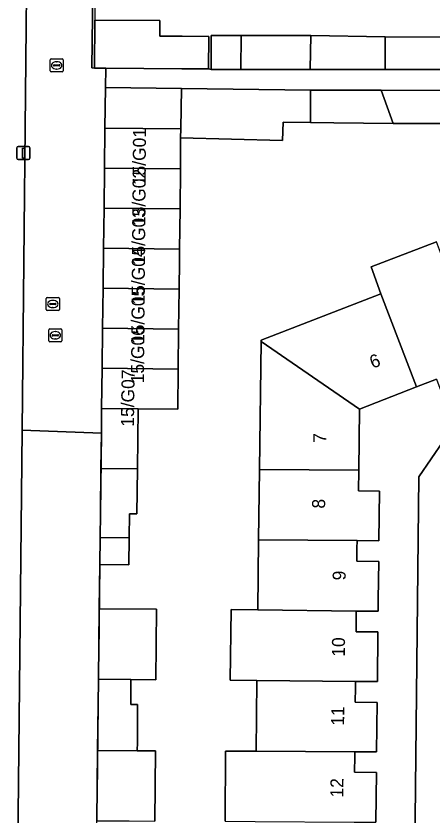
# Model space of a CAD drawing. Extents: x 159262 to 160143, y 383399 to 384319.
# Drawn here: x 159449.9 to 159481.9, y 383543.6 to 383605 of the extents above; entities that cross this region are included whole.
import ezdxf

# ---------------------------------------------------------------- set-up
doc = ezdxf.new("R2010")
doc.units = 0
for name, color, linetype in [('IMGEO_Erf', 7, 'Continuous'), ('IMGEO_Kolk', 7, 'Continuous'), ('IMGEO_Lichtmast', 7, 'Continuous'), ('IMGEO_Muur', 7, 'Continuous'), ('IMGEO_Pand', 7, 'Continuous'), ('IMGEO_Pand_nummerreeks', 7, 'Continuous'), ('IMGEO_Rijbaan_lokaal_open', 7, 'Continuous'), ('IMGEO_Rioolput', 7, 'Continuous'), ('IMGEO_Voetpad_open', 7, 'Continuous')]:
    doc.layers.add(name, color=color, linetype=linetype)

msp = doc.modelspace()

# ---------------------------------------------------------------- linework, layer by layer
at = {"layer": 'IMGEO_Erf'}
for points in [[(159455.929, 383614.864), (159455.751, 383601.018), (159455.952, 383601.014), (159455.984, 383604.694), (159460.984, 383604.651), (159460.974, 383603.472), (159462.699, 383603.457), (159464.732, 383603.44), (159464.711, 383600.939), (159464.925, 383600.903), (159464.925, 383603.515), (159467.217, 383603.515), (159472.561, 383603.515), (159478.275, 383603.407), (159483.351, 383603.37), (159487.132, 383603.343), (159488.647, 383603.752), (159488.632, 383601.807), (159492.416, 383603.361), (159491.568, 383605.532)], [(159449.937, 383526.474), (159450.41, 383573.194), (159450.803, 383611.932)], [(159483.289, 383596.761), (159478.9, 383596.761), (159474.345, 383596.803), (159472.537, 383596.824), (159470.445, 383596.848), (159470.402, 383595.458), (159462.565, 383595.656), (159462.562, 383593.262), (159462.527, 383590.187), (159462.492, 383587.111), (159462.482, 383586.209), (159462.457, 383584.036), (159462.422, 383580.96), (159462.387, 383577.885), (159462.352, 383574.809), (159459.318, 383574.845), (159459.262, 383570.231), (159459.22, 383566.777), (159458.651, 383566.783), (159458.629, 383564.922), (159458.605, 383562.873), (159456.369, 383562.899), (159456.328, 383559.484), (159460.731, 383559.445), (159460.684, 383554.041), (159458.764, 383554.058), (159458.742, 383552.136), (159459.272, 383552.133), (159459.254, 383549.245), (159459.25, 383548.589), (159460.636, 383548.582), (159460.589, 383543.183)], [(159465.997, 383543.188), (159466.026, 383548.553), (159468.371, 383548.54), (159468.436, 383553.972), (159466.381, 383553.997), (159466.445, 383559.434), (159468.5, 383559.398), (159468.564, 383564.77), (159468.628, 383570.17), (159468.745, 383580.009), (159468.746, 383580.121), (159477.949, 383583.669), (159477.204, 383585.743), (159482.209, 383587.672)], [(159482.21, 383577.113), (159480.675, 383576.522), (159476.313, 383574.815), (159476.255, 383570.12), (159476.236, 383568.531), (159477.834, 383568.513), (159477.794, 383564.71), (159476.115, 383564.721), (159476.114, 383564.633), (159476.11, 383564.218), (159476.098, 383563.133), (159477.777, 383563.115), (159477.745, 383560.197), (159477.737, 383559.517), (159477.734, 383559.292), (159476.057, 383559.311), (159476.04, 383557.725), (159477.719, 383557.707), (159477.677, 383553.89), (159476, 383553.905), (159475.999, 383553.837), (159475.995, 383553.45), (159475.982, 383552.317), (159477.661, 383552.299), (159477.621, 383548.49), (159475.942, 383548.499), (159475.938, 383548.157), (159475.925, 383546.929), (159477.604, 383546.911), (159477.563, 383543.087)], [(159480.537, 383538.62), (159480.868, 383569.607), (159482.758, 383572.378)]]:
    msp.add_lwpolyline(points, dxfattribs=at)
msp.add_lwpolyline([(159462.632, 383599.439), (159456.803, 383599.507), (159456.767, 383596.407), (159462.597, 383596.338)], close=True, dxfattribs=at)
at = {"layer": 'IMGEO_Kolk'}
for p, q in [((159452.561, 383600.786), (159452.561, 383601.638)), ((159452.636, 383601.712), (159453.488, 383601.712)), ((159453.562, 383601.638), (159453.562, 383600.786)), ((159452.82, 383601.206), (159452.82, 383601.218)), ((159453.258, 383601.169), (159452.86, 383601.169)), ((159452.863, 383601.255), (159453.261, 383601.255)), ((159453.072, 383600.932), (159453.047, 383600.932)), ((159453.049, 383601.492), (159453.074, 383601.492)), ((159453.304, 383601.218), (159453.304, 383601.206)), ((159453.488, 383600.712), (159452.636, 383600.712)), ((159452.265, 383582.466), (159452.265, 383583.318)), ((159452.34, 383583.392), (159453.192, 383583.392)), ((159452.753, 383583.172), (159452.778, 383583.172)), ((159453.266, 383583.318), (159453.266, 383582.466)), ((159452.524, 383582.886), (159452.524, 383582.898)), ((159452.962, 383582.849), (159452.564, 383582.849)), ((159452.567, 383582.935), (159452.965, 383582.935)), ((159452.776, 383582.612), (159452.751, 383582.612)), ((159453.008, 383582.898), (159453.008, 383582.886)), ((159453.192, 383582.392), (159452.34, 383582.392))]:
    msp.add_line(p, q, dxfattribs=at)
for points in [[(159452.561, 383600.786), (159452.561, 383601.638)], [(159452.636, 383601.712), (159453.488, 383601.712)], [(159453.562, 383601.638), (159453.562, 383600.786)], [(159453.488, 383600.712), (159452.636, 383600.712)], [(159452.265, 383582.466), (159452.265, 383583.318)], [(159452.34, 383583.392), (159453.192, 383583.392)], [(159453.266, 383583.318), (159453.266, 383582.466)], [(159453.192, 383582.392), (159452.34, 383582.392)]]:
    msp.add_lwpolyline(points, dxfattribs=at)
for centre, radius, start, end in [((159452.638, 383601.636), 0.0765, 91.55205, 178.44795), ((159452.638, 383601.636), 0.0765, 91.55205, 178.44795), ((159453.486, 383601.636), 0.0765, 1.55205, 88.44795), ((159453.486, 383601.636), 0.0765, 1.55205, 88.44795), ((159452.86, 383601.215), 0.0403, 85.87752, 175.75265), ((159452.857, 383601.205), 0.0366, 178.93798, 274.71019), ((159453.261, 383601.212), 0.043, 264.86636, 352.45326), ((159453.265, 383601.217), 0.0386, 1.73085, 96.63898), ((159452.638, 383600.788), 0.0765, 181.55205, 268.44795), ((159452.638, 383600.788), 0.0765, 181.55205, 268.44795), ((159453.486, 383600.788), 0.0765, 271.55205, 358.44795), ((159453.486, 383600.788), 0.0765, 271.55205, 358.44795), ((159452.342, 383583.316), 0.0765, 91.55205, 178.44795), ((159452.342, 383583.316), 0.0765, 91.55205, 178.44795), ((159453.19, 383583.316), 0.0765, 1.55205, 88.44795), ((159453.19, 383583.316), 0.0765, 1.55205, 88.44795), ((159452.564, 383582.895), 0.0403, 85.87752, 175.75265), ((159452.561, 383582.885), 0.0366, 178.93798, 274.71019), ((159452.965, 383582.892), 0.043, 264.86636, 352.45326), ((159452.969, 383582.897), 0.0386, 1.73085, 96.63898), ((159452.342, 383582.468), 0.0765, 181.55205, 268.44795), ((159452.342, 383582.468), 0.0765, 181.55205, 268.44795), ((159453.19, 383582.468), 0.0765, 271.55205, 358.44795), ((159453.19, 383582.468), 0.0765, 271.55205, 358.44795)]:
    msp.add_arc(centre, radius, start, end, dxfattribs=at)
for centre, major_axis, ratio, start_param, end_param in [((159453.048, 383601.212), (-0.387, 0.002), 0.722429, 4.712389, 7.853982), ((159453.073, 383601.212), (-0.39, 0.002), 0.717154, 1.570796, 4.712389), ((159452.752, 383582.892), (-0.387, 0.002), 0.722429, 4.712389, 7.853982), ((159452.777, 383582.892), (-0.39, 0.002), 0.717154, 1.570796, 4.712389)]:
    msp.add_ellipse(centre, major_axis=major_axis, ratio=ratio, start_param=start_param, end_param=end_param, dxfattribs=at)
at = {"layer": 'IMGEO_Lichtmast'}
for p, q in [((159450.007, 383594.078), (159450.007, 383594.878)), ((159450.007, 383594.878), (159450.007, 383594.078)), ((159450.107, 383594.978), (159450.897, 383594.978)), ((159450.897, 383594.978), (159450.107, 383594.978)), ((159450.997, 383594.878), (159450.997, 383594.078)), ((159450.997, 383594.078), (159450.997, 383594.878)), ((159450.897, 383593.978), (159450.107, 383593.978)), ((159450.107, 383593.978), (159450.897, 383593.978))]:
    msp.add_line(p, q, dxfattribs=at)
msp.add_lwpolyline([(159450.427, 383594.853), (159450.577, 383594.853), (159450.577, 383594.103), (159450.427, 383594.103), (159450.427, 383594.853)], dxfattribs=at)
for centre, start, end in [((159450.107, 383594.878), 90, 180), ((159450.107, 383594.878), 90, 180), ((159450.897, 383594.878), 0, 90), ((159450.897, 383594.878), 360, 90), ((159450.107, 383594.078), 180, 270), ((159450.107, 383594.078), 180, 270), ((159450.897, 383594.078), 270, 0), ((159450.897, 383594.078), 270, 0)]:
    msp.add_arc(centre, 0.1, start, end, dxfattribs=at)
at = {"layer": 'IMGEO_Muur'}
for points in [[(159456.028, 383610.354), (159455.984, 383604.694)], [(159456.489, 383572.978), (159456.416, 383566.809)], [(159456.369, 383562.899), (159456.287, 383556.01)], [(159456.241, 383552.11), (159456.159, 383545.21)]]:
    msp.add_lwpolyline(points, dxfattribs=at)
at = {"layer": 'IMGEO_Pand'}
for points in [[(159464.732, 383603.44), (159462.699, 383603.457), (159460.974, 383603.472), (159460.984, 383604.651), (159455.984, 383604.694), (159455.952, 383601.014), (159456.821, 383601.007), (159462.676, 383600.957), (159464.711, 383600.939)], [(159467.196, 383600.903), (159467.217, 383603.515), (159464.925, 383603.515), (159464.925, 383600.903)], [(159472.561, 383603.515), (159467.217, 383603.515), (159467.196, 383600.903), (159472.53, 383600.903), (159472.53, 383600.93)], [(159472.561, 383603.515), (159472.53, 383600.93), (159472.53, 383600.903), (159474.715, 383600.903), (159478.275, 383600.91), (159478.275, 383603.407)], [(159483.351, 383603.37), (159478.275, 383603.407), (159478.275, 383600.91), (159483.328, 383600.91), (159483.35, 383603.32)], [(159472.537, 383599.323), (159462.632, 383599.439), (159462.597, 383596.338), (159462.565, 383595.656), (159470.402, 383595.458), (159470.445, 383596.848), (159472.537, 383596.824)], [(159477.978, 383599.3), (159472.537, 383599.323), (159472.537, 383596.824), (159474.345, 383596.803), (159478.9, 383596.761)], [(159483.319, 383599.278), (159477.978, 383599.3), (159478.9, 383596.761), (159483.289, 383596.761)], [(159462.565, 383595.656), (159462.597, 383596.338), (159456.767, 383596.407), (159456.73, 383593.329), (159462.562, 383593.262)], [(159456.73, 383593.329), (159456.694, 383590.253), (159462.527, 383590.187), (159462.562, 383593.262)], [(159462.527, 383590.187), (159456.694, 383590.253), (159456.657, 383587.178), (159462.492, 383587.111)], [(159482.971, 383585.605), (159482.209, 383587.672), (159477.204, 383585.743), (159477.949, 383583.669), (159480.675, 383576.522), (159482.21, 383577.113), (159482.785, 383575.62), (159486.286, 383576.97), (159485.684, 383578.538)], [(159456.621, 383584.102), (159462.457, 383584.036), (159462.482, 383586.209), (159462.492, 383587.111), (159456.657, 383587.178)], [(159462.422, 383580.96), (159462.457, 383584.036), (159456.621, 383584.102), (159456.585, 383581.027)], [(159480.675, 383576.522), (159477.949, 383583.669), (159468.746, 383580.121), (159468.745, 383580.009), (159476.313, 383574.815)], [(159462.422, 383580.96), (159456.585, 383581.027), (159456.548, 383577.951), (159462.387, 383577.885)], [(159476.255, 383570.12), (159476.313, 383574.815), (159468.745, 383580.009), (159468.628, 383570.17)], [(159462.387, 383577.885), (159456.548, 383577.951), (159456.512, 383574.879), (159459.318, 383574.845), (159462.352, 383574.809)], [(159459.318, 383574.845), (159456.512, 383574.879), (159456.489, 383572.978), (159456.457, 383570.25), (159459.262, 383570.231)], [(159459.262, 383570.231), (159456.457, 383570.25), (159456.416, 383566.809), (159456.394, 383564.949), (159458.629, 383564.922), (159458.651, 383566.783), (159459.22, 383566.777)], [(159477.834, 383568.513), (159476.236, 383568.531), (159476.255, 383570.12), (159468.628, 383570.17), (159468.564, 383564.77), (159476.115, 383564.721), (159477.794, 383564.71)], [(159458.629, 383564.922), (159456.394, 383564.949), (159456.369, 383562.899), (159458.605, 383562.873)], [(159476.115, 383564.721), (159468.564, 383564.77), (159468.5, 383559.398), (159476.057, 383559.311), (159477.734, 383559.292), (159477.737, 383559.517), (159477.745, 383560.197), (159477.777, 383563.115), (159476.098, 383563.133), (159476.11, 383564.218), (159476.114, 383564.633)], [(159456.328, 383559.484), (159456.264, 383554.08), (159458.764, 383554.058), (159460.684, 383554.041), (159460.731, 383559.445)], [(159477.719, 383557.707), (159476.04, 383557.725), (159476.057, 383559.311), (159468.5, 383559.398), (159466.445, 383559.434), (159466.381, 383553.997), (159468.436, 383553.972), (159476, 383553.905), (159477.677, 383553.89)], [(159458.764, 383554.058), (159456.264, 383554.08), (159456.241, 383552.11), (159456.199, 383548.606), (159459.25, 383548.589), (159459.254, 383549.245), (159459.272, 383552.133), (159458.742, 383552.136)], [(159477.661, 383552.299), (159475.982, 383552.317), (159475.995, 383553.45), (159475.999, 383553.837), (159476, 383553.905), (159468.436, 383553.972), (159468.371, 383548.54), (159475.942, 383548.499), (159477.621, 383548.49)], [(159459.25, 383548.589), (159456.199, 383548.606), (159456.135, 383543.21), (159458.636, 383543.195), (159460.589, 383543.183), (159460.636, 383548.582)], [(159477.604, 383546.911), (159475.925, 383546.929), (159475.938, 383548.157), (159475.942, 383548.499), (159468.371, 383548.54), (159466.026, 383548.553), (159465.997, 383543.188), (159468.307, 383543.14), (159475.884, 383543.097), (159477.563, 383543.087)]]:
    msp.add_lwpolyline(points, close=True, dxfattribs=at)
at = {"layer": 'IMGEO_Rijbaan_lokaal_open'}
for points in [[(159456.821, 383601.007), (159455.952, 383601.014), (159455.751, 383601.018), (159455.929, 383614.864), (159456.074, 383614.862), (159456.077, 383615.134), (159456.386, 383615.13), (159456.479, 383624.109), (159456.462, 383627.487), (159450.925, 383627.54), (159450.895, 383624.117), (159450.803, 383611.932), (159450.41, 383573.194), (159456.489, 383572.978), (159456.512, 383574.879), (159456.548, 383577.951), (159456.585, 383581.027), (159456.621, 383584.102), (159456.657, 383587.178), (159456.694, 383590.253), (159456.73, 383593.329), (159456.767, 383596.407), (159456.803, 383599.507)], [(159456.264, 383554.08), (159456.328, 383559.484), (159456.369, 383562.899), (159456.394, 383564.949), (159456.416, 383566.809), (159456.457, 383570.25), (159456.489, 383572.978), (159450.41, 383573.194), (159449.937, 383526.474), (159453.042, 383526.437), (159455.935, 383526.403), (159455.979, 383530.002), (159456.017, 383533.22), (159456.053, 383536.231), (159456.113, 383541.311), (159456.135, 383543.21), (159456.199, 383548.606), (159456.241, 383552.11)]]:
    msp.add_lwpolyline(points, close=True, dxfattribs=at)
at = {"layer": 'IMGEO_Rioolput'}
for p, q in [((159452.455, 383580.066), (159452.455, 383580.918)), ((159452.53, 383580.992), (159453.382, 383580.992)), ((159452.943, 383580.772), (159452.968, 383580.772)), ((159453.456, 383580.918), (159453.456, 383580.066)), ((159452.714, 383580.486), (159452.714, 383580.498)), ((159453.152, 383580.449), (159452.754, 383580.449)), ((159452.757, 383580.535), (159453.155, 383580.535)), ((159452.966, 383580.212), (159452.941, 383580.212)), ((159453.198, 383580.498), (159453.198, 383580.486)), ((159453.382, 383579.992), (159452.53, 383579.992))]:
    msp.add_line(p, q, dxfattribs=at)
for points in [[(159452.455, 383580.066), (159452.455, 383580.918)], [(159452.53, 383580.992), (159453.382, 383580.992)], [(159453.456, 383580.918), (159453.456, 383580.066)], [(159453.382, 383579.992), (159452.53, 383579.992)]]:
    msp.add_lwpolyline(points, dxfattribs=at)
for centre, radius, start, end in [((159452.532, 383580.916), 0.0765, 91.55205, 178.44795), ((159452.532, 383580.916), 0.0765, 91.55205, 178.44795), ((159453.38, 383580.916), 0.0765, 1.55205, 88.44795), ((159453.38, 383580.916), 0.0765, 1.55205, 88.44795), ((159452.532, 383580.068), 0.0765, 181.55205, 268.44795), ((159452.532, 383580.068), 0.0765, 181.55205, 268.44795), ((159452.754, 383580.495), 0.0403, 85.87752, 175.75265), ((159452.751, 383580.485), 0.0366, 178.93798, 274.71019), ((159453.155, 383580.492), 0.043, 264.86636, 352.45326), ((159453.159, 383580.497), 0.0386, 1.73085, 96.63898), ((159453.38, 383580.068), 0.0765, 271.55205, 358.44795), ((159453.38, 383580.068), 0.0765, 271.55205, 358.44795)]:
    msp.add_arc(centre, radius, start, end, dxfattribs=at)
for centre, major_axis, ratio, start_param, end_param in [((159452.942, 383580.492), (-0.387, 0.002), 0.722429, 4.712389, 7.853982), ((159452.967, 383580.492), (-0.39, 0.002), 0.717154, 1.570796, 4.712389)]:
    msp.add_ellipse(centre, major_axis=major_axis, ratio=ratio, start_param=start_param, end_param=end_param, dxfattribs=at)
at = {"layer": 'IMGEO_Voetpad_open'}
for points in [[(159483.328, 383600.91), (159478.275, 383600.91), (159474.715, 383600.903), (159472.53, 383600.903), (159467.196, 383600.903), (159464.925, 383600.903), (159464.711, 383600.939), (159462.676, 383600.957), (159456.821, 383601.007), (159456.803, 383599.507), (159462.632, 383599.439), (159472.537, 383599.323), (159477.978, 383599.3), (159483.319, 383599.278)], [(159511.382, 383583.511), (159509.784, 383582.889), (159500, 383579.084), (159482.758, 383572.378), (159480.868, 383569.607), (159480.537, 383538.62), (159482.829, 383535.412), (159484.997, 383536.939), (159481.978, 383541.136), (159486.755, 383544.503), (159485.905, 383545.698)]]:
    msp.add_lwpolyline(points, dxfattribs=at)

# ---------------------------------------------------------------- texts
at = {"layer": 'IMGEO_Pand_nummerreeks'}
for s, rotation, p in [('15/G01', 89.52941, (159459.886, 383592.016)), ('15/G02', 89.52941, (159459.86, 383588.878)), ('15/G03', 89.52941, (159459.835, 383585.864)), ('15/G04', 89.52941, (159459.81, 383582.842)), ('15/G05', 89.52941, (159459.786, 383579.821)), ('15/G06', 89.52941, (159459.761, 383576.8)), ('6', 21.37147, (159477.319, 383577.915)), ('15/G07', 89.12931, (159458.986, 383573.466)), ('7', 89.30108, (159473.761, 383572.223)), ('8', 88.52198, (159473.659, 383567.17)), ('9', 89.38715, (159475.241, 383561.664)), ('10', 89.38715, (159475.18, 383555.802)), ('11', 89.38715, (159475.123, 383550.507)), ('12', 89.38715, (159475.063, 383544.985))]:
    msp.add_text(s, height=1, rotation=rotation, dxfattribs=at).set_placement(p)

doc.saveas('drawing.dxf')
